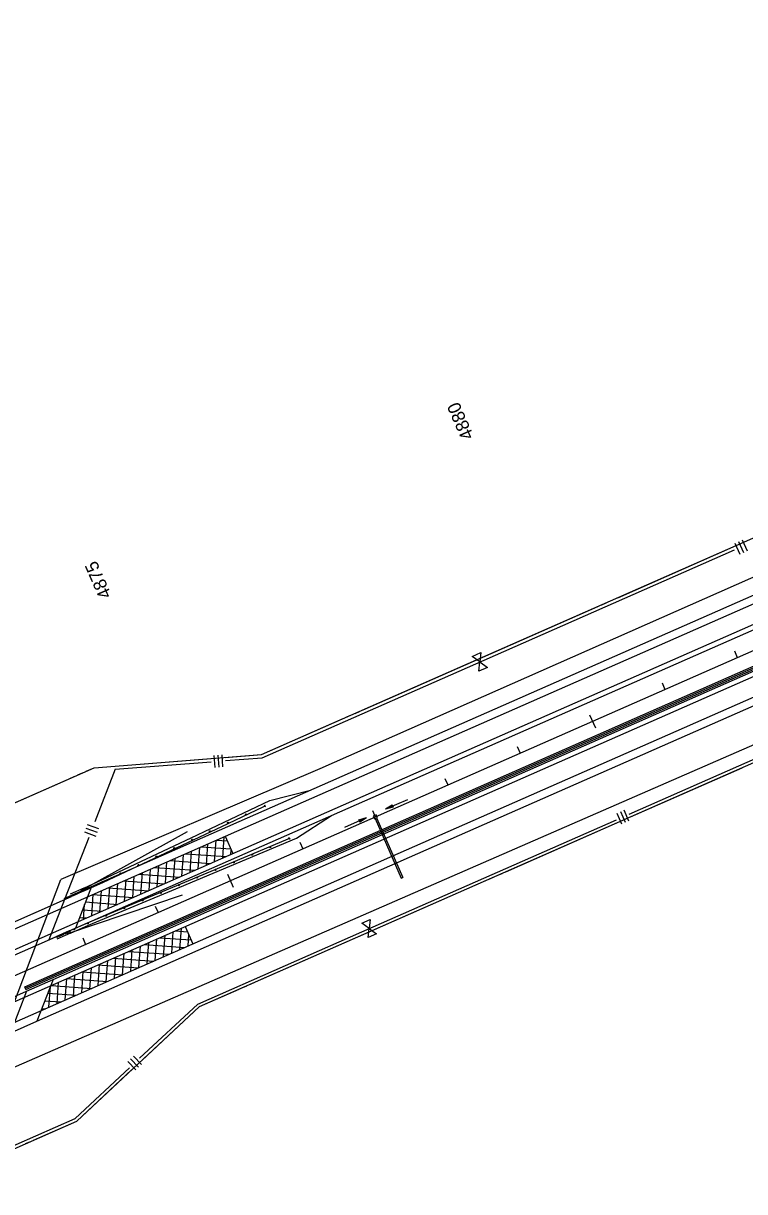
# Model space of a CAD drawing. Extents: x 192699 to 285914, y 194342 to 233219.
# Drawn here: x 233265 to 234177, y 217517 to 218994 of the extents above; entities that cross this region are included whole.
import ezdxf

# ---------------------------------------------------------------- set-up
doc = ezdxf.new("R2010")
doc.units = 0
for name, color, linetype in [('CENT LINE', 7, 'Continuous'), ('CONCRETE', 7, 'Continuous'), ('DRAINAGE', 7, 'Continuous'), ('DRAINAGE ARROWS', 7, 'Continuous'), ('Flood Plain', 7, 'Continuous'), ('GUARDRAIL', 7, 'Continuous'), ('PAVEMENT TRANSITION', 7, 'Continuous'), ('R-W - CofA', 7, 'Continuous'), ('R_Draft', 7, 'Continuous'), ('R_Proposed Guardrail', 7, 'Continuous'), ('R_Water Annot', 7, 'Continuous'), ('ROAD', 7, 'Continuous'), ('SHOULDER', 7, 'Continuous'), ('STATIONING1', 7, 'Continuous'), ('WRSF', 7, 'Continuous')]:
    doc.layers.add(name, color=color, linetype=linetype)

msp = doc.modelspace()

# ---------------------------------------------------------------- linework, layer by layer
at = {"layer": 'CENT LINE'}
msp.add_line((229622.3, 216190.7), (246993.1, 223840), dxfattribs=at)
at = {"layer": 'CONCRETE'}
for p, q in [((233266.9, 217775.9), (237122.9, 219474)), ((233268.5, 217772.3), (237124.3, 219470.2)), ((233268.5, 217772.3), (233266.9, 217775.9))]:
    msp.add_line(p, q, dxfattribs=at)
at = {"layer": 'DRAINAGE'}
for p, q in [((233709.8, 217988.5), (233742.9, 217913.4)), ((233711.7, 217989.3), (233744.7, 217914.2))]:
    msp.add_line(p, q, dxfattribs=at)
msp.add_lwpolyline([(233708.9, 217988.1), (233712.6, 217989.7), (233711, 217993.3), (233707.3, 217991.7)], close=True, dxfattribs=at)
msp.add_lwpolyline([(233742.9, 217913.4), (233744.7, 217914.2)], dxfattribs=at)
at = {"layer": 'DRAINAGE ARROWS'}
for p, q in [((233731.5, 218005.7), (233723, 218000.3)), ((233732.8, 218003), (233723, 218000.3)), ((233731.6, 218005.5), (233724.5, 218001)), ((233732.7, 218003.2), (233724.5, 218001)), ((233731.8, 218005.3), (233726.1, 218001.7)), ((233732.6, 218003.4), (233726.1, 218001.7)), ((233731.9, 218005), (233727.6, 218002.4)), ((233732.5, 218003.7), (233727.6, 218002.4)), ((233732, 218004.8), (233729.2, 218003)), ((233732.3, 218003.9), (233729.2, 218003)), ((233732.1, 218004.6), (233730.7, 218003.7)), ((233732.2, 218004.1), (233730.7, 218003.7)), ((233732.8, 218003), (233731.5, 218005.7)), ((233689.1, 217987.1), (233698.9, 217989.7)), ((233690.3, 217984.4), (233689.1, 217987.1)), ((233689.2, 217986.9), (233697.4, 217989.1)), ((233689.3, 217986.6), (233695.8, 217988.4)), ((233689.4, 217986.4), (233694.3, 217987.7)), ((233689.5, 217986.2), (233692.7, 217987)), ((233689.6, 217986), (233691.2, 217986.4)), ((233689.8, 217985.5), (233691.2, 217986.4)), ((233689.9, 217985.3), (233692.7, 217987)), ((233690, 217985.1), (233694.3, 217987.7)), ((233690.1, 217984.8), (233695.8, 217988.4)), ((233690.2, 217984.6), (233697.4, 217989.1)), ((233690.3, 217984.4), (233698.9, 217989.7))]:
    msp.add_line(p, q, dxfattribs=at)
at = {"layer": 'Flood Plain'}
for points in [[(234994.4, 219116.6), (235096.8, 219024.4), (235305, 218990.2), (235458.5, 218990.2), (235598.5, 219010.7), (235721.3, 219021), (235772.5, 219000.5), (235427.8, 218840), (234782.9, 218556.7), (233639.7, 218051.4), (233312.5, 217911.7)], [(236045.8, 218591.8), (235914.4, 218852.7), (235043.1, 218454.5), (233216.3, 217657.8), (233312.5, 217911.7)]]:
    msp.add_lwpolyline(points, dxfattribs=at)
at = {"layer": 'GUARDRAIL'}
for p, q in [((233338.1, 217897.6), (233472.7, 217972)), ((233320.2, 217842.9), (233466.4, 217892.1))]:
    msp.add_line(p, q, dxfattribs=at)
at = {"layer": 'PAVEMENT TRANSITION'}
for p, q in [((233517.3, 217938.6), (233519.2, 217965.7)), ((233520.2, 217966.2), (233529.9, 217944.2)), ((233475.9, 217920.4), (233477.8, 217947.5)), ((233486.2, 217925), (233488.2, 217952)), ((233489.8, 217952.8), (233527.3, 217950.1)), ((233496.6, 217929.5), (233498.5, 217956.6)), ((233506.9, 217934.1), (233508.9, 217961.2)), ((233509.4, 217961.4), (233522.8, 217960.4)), ((233527.6, 217943.2), (233528, 217948.5)), ((233444.8, 217906.7), (233446.7, 217933.8)), ((233450.7, 217935.5), (233501.9, 217931.8)), ((233455.1, 217911.3), (233457.1, 217938.4)), ((233465.5, 217915.8), (233467.4, 217942.9)), ((233470.2, 217944.1), (233521.4, 217940.5)), ((233411.5, 217918.3), (233462.7, 217914.6)), ((233413.7, 217893), (233415.7, 217920.1)), ((233424.1, 217897.6), (233426, 217924.7)), ((233431.1, 217926.9), (233482.3, 217923.2)), ((233434.4, 217902.2), (233436.4, 217929.2)), ((233382.7, 217879.4), (233384.6, 217906.4)), ((233392, 217909.7), (233443.1, 217906)), ((233393, 217883.9), (233395, 217911)), ((233403.4, 217888.5), (233405.3, 217915.6)), ((233351.6, 217865.7), (233353.6, 217892.8)), ((233352.8, 217892.4), (233404, 217888.8)), ((233362, 217870.2), (233363.9, 217897.3)), ((233372.3, 217874.8), (233374.3, 217901.9)), ((233372.4, 217901.1), (233423.6, 217897.4)), ((233341.2, 217861.1), (233342.6, 217880)), ((233343.8, 217883.1), (233384.4, 217880.1)), ((233336.2, 217863.6), (233345.3, 217862.9)), ((233340, 217873.3), (233364.9, 217871.5)), ((233452.7, 217818.4), (233454.7, 217845.5)), ((233457.1, 217846.6), (233472.9, 217845.4)), ((233463.1, 217823), (233465.1, 217850.1)), ((233469.9, 217852.2), (233479.6, 217830.2)), ((233417.9, 217829.3), (233469.1, 217825.6)), ((233421.7, 217804.8), (233423.6, 217831.8)), ((233432, 217809.3), (233434, 217836.4)), ((233437.5, 217837.9), (233477.4, 217835.1)), ((233442.4, 217813.9), (233444.3, 217841)), ((233473.5, 217827.6), (233474.5, 217841.8)), ((233390.6, 217791.1), (233392.6, 217818.2)), ((233398.4, 217820.7), (233449.5, 217817)), ((233401, 217795.6), (233402.9, 217822.7)), ((233411.3, 217800.2), (233413.3, 217827.3)), ((233349.2, 217772.8), (233351.2, 217799.9)), ((233359.2, 217803.5), (233410.4, 217799.8)), ((233359.6, 217777.4), (233361.5, 217804.5)), ((233369.9, 217782), (233371.9, 217809)), ((233378.8, 217812.1), (233430, 217808.4)), ((233380.3, 217786.5), (233382.2, 217813.6)), ((233318.1, 217759.2), (233320.1, 217786.2)), ((233320.1, 217786.2), (233371.3, 217782.6)), ((233328.5, 217763.7), (233330.4, 217790.8)), ((233338.9, 217768.3), (233340.8, 217795.4)), ((233339.7, 217794.9), (233390.8, 217791.2)), ((233297.4, 217750), (233299.3, 217776.4)), ((233300.5, 217777.6), (233351.7, 217773.9)), ((233307.8, 217754.6), (233309.7, 217781.7)), ((233292.2, 217758.2), (233312.6, 217756.7)), ((233296, 217767.9), (233332.1, 217765.3)), ((233288.5, 217748.4), (233293, 217748.1))]:
    msp.add_line(p, q, dxfattribs=at)
at = {"layer": 'R-W - CofA'}
for p, q in [((234164.5, 218336.8), (234170.6, 218322.9)), ((234169.1, 218338.8), (234175.2, 218325)), ((234173.7, 218340.8), (234179.8, 218327)), ((233832.4, 218193.5), (233843.3, 218198.3)), ((233842, 218186.5), (233832.4, 218193.5)), ((233840.7, 218174.7), (233842, 218186.5)), ((233843.3, 218198.3), (233842, 218186.5)), ((233842, 218186.5), (233851.6, 218179.5)), ((233851.6, 218179.5), (233840.7, 218174.7)), ((233505.9, 218068.2), (233507, 218053.1)), ((233510.9, 218068.6), (233512.1, 218053.5)), ((233515.9, 218069), (233517.1, 218053.9)), ((234015.3, 217995.4), (234021.3, 217982)), ((234019.8, 217997.4), (234025.7, 217984)), ((234024.3, 217999.4), (234030.2, 217985.9)), ((233346, 217981.2), (233360.2, 217975.9)), ((233342.5, 217971.7), (233356.6, 217966.4)), ((233344.2, 217976.4), (233358.4, 217971.2)), ((233692.9, 217856.3), (233703.4, 217861)), ((233703.4, 217861), (233702.2, 217849.5)), ((233702.2, 217849.5), (233692.9, 217856.3)), ((233700.9, 217838), (233702.2, 217849.5)), ((233702.2, 217849.5), (233711.5, 217842.7)), ((233711.5, 217842.7), (233700.9, 217838)), ((233397.2, 217681.6), (233407.2, 217670.9)), ((233400.8, 217684.9), (233410.8, 217674.2)), ((233404.3, 217688.2), (233414.4, 217677.5))]:
    msp.add_line(p, q, dxfattribs=at)
for points in [[(229545.7, 216364.6), (229698, 216431.6), (230271.3, 216618.5), (231552.6, 217182.7), (231819.1, 217321.9), (232002.1, 217402.5), (232284.7, 217505.1), (232925.4, 217787.3), (233080.2, 217931.9), (233354.8, 218052.8), (233566, 218069.4), (234847.3, 218633.6), (234918.7, 218719.6), (235193.2, 218840.5), (235392.4, 218884.5), (236267.2, 219269.8)], [(229698.9, 216016.8), (229851.2, 216083.8), (230376.1, 216380.6), (231291.3, 216783.6), (231573.9, 216886.2), (232123, 217128), (232389.5, 217267.2), (232847.1, 217468.7), (233058.4, 217485.2), (233332.9, 217606.1), (233487.8, 217750.8), (234952.1, 218395.6), (235063.7, 218390.2), (235338.3, 218511.1), (235505.2, 218628.3), (236242.4, 218952.9)], [(234016.7, 218267.8), (234162.3, 218331.9)], [(233847.4, 218188.9), (234163.9, 218328.2)], [(233996.1, 218258.7), (234001.7, 218261.2)], [(234006.4, 218263.3), (234012, 218265.8)], [(233845.8, 218192.6), (233991.4, 218256.7)], [(233520.5, 218061.8), (233567, 218065.4), (233847.4, 218188.9)], [(233694.8, 218126.1), (233845.8, 218192.6)], [(234030.8, 217994.2), (234343.4, 218131.9)], [(233520.2, 218065.8), (233566, 218069.4), (233669.5, 218114.9)], [(233674.2, 218117), (233679.8, 218119.5)], [(233684.5, 218121.5), (233690.1, 218124)], [(233344.5, 218048.3), (233354.8, 218052.8), (233502.1, 218064.4)], [(233381.3, 218050.9), (233355.4, 217984.3)], [(233381.3, 218050.9), (233502.4, 218060.3)], [(234032.4, 217990.6), (234173.8, 218052.9)], [(233173.6, 217973), (233319.2, 218037.2)], [(233323.9, 218039.2), (233329.5, 218041.7)], [(233334.2, 218043.8), (233339.8, 218046.2)], [(233707.4, 217851.8), (234014.7, 217987.1)], [(233874.9, 217921.3), (234016.3, 217983.6)], [(233347.9, 217964.7), (233317.3, 217886.1)], [(233864.9, 217916.9), (233870.4, 217919.3)], [(233709, 217848.2), (233850.4, 217910.5)], [(233854.9, 217912.5), (233860.4, 217914.9)], [(233412.2, 217685.6), (233485.6, 217754.1), (233707.4, 217851.8)], [(233562.4, 217783.7), (233709, 217848.2)], [(233414.9, 217682.7), (233487.8, 217750.8), (233537.8, 217772.9)], [(233542.4, 217774.9), (233547.8, 217777.3)], [(233552.4, 217779.3), (233557.8, 217781.7)], [(233181.2, 217543.6), (233330.8, 217609.5), (233399.3, 217673.5)], [(233278.1, 217582), (233332.9, 217606.1), (233402, 217670.7)], [(233268.1, 217577.6), (233273.5, 217580)]]:
    msp.add_lwpolyline(points, dxfattribs=at)
at = {"layer": 'R_Draft'}
for p, q in [((233576.9, 218011.2), (233628.1, 218024.6)), ((233477.4, 217964.3), (233576.9, 218011.2)), ((233524.1, 217982.4), (233569.3, 218003.8)), ((233570.5, 218005.4), (233569.3, 218003.8)), ((233571.3, 218003.6), (233569.3, 218003.8)), ((233571.3, 218003.6), (233570.5, 218005.4)), ((233365.8, 217907.7), (233524.1, 217982.4)), ((233364.3, 217910.9), (233477.4, 217964.3)), ((233341.6, 217900.7), (233364.4, 217910.9)), ((233343, 217897.5), (233365.8, 217907.7)), ((233341.6, 217900.7), (233324.5, 217893.1)), ((233343, 217897.5), (233325.9, 217889.9))]:
    msp.add_line(p, q, dxfattribs=at)
for centre in [(233546.4, 217993.8), (233523.8, 217983.1), (233478.6, 217961.8), (233501.2, 217972.4), (233456, 217951.1), (233433.4, 217940.4), (233388.1, 217919.1), (233410.8, 217929.8), (233365.5, 217908.4), (233327, 217891.2), (233328.4, 217891.8), (233329.9, 217892.5), (233331.3, 217893.1), (233332.7, 217893.7), (233334.1, 217894.4), (233337, 217895.7), (233339.9, 217896.9), (233342.7, 217898.2), (233348.4, 217900.8)]:
    msp.add_circle(centre, 0.75, dxfattribs=at)
at = {"layer": 'R_Proposed Guardrail'}
for p, q in [((233610.5, 217963.6), (233654.7, 217992.6)), ((233462.9, 217901.8), (233610.5, 217963.6)), ((233553.8, 217943.7), (233599.9, 217963)), ((233601.1, 217964.5), (233599.9, 217963)), ((233601.9, 217962.7), (233599.9, 217963)), ((233601.1, 217964.5), (233601.9, 217962.7)), ((233346.2, 217856.8), (233553.8, 217943.7)), ((233347.5, 217853.6), (233462.9, 217901.8)), ((233323.3, 217846.7), (233306.2, 217839.1)), ((233323.3, 217846.7), (233346.2, 217856.8)), ((233324.7, 217843.5), (233347.6, 217853.6)), ((233324.7, 217843.5), (233307.6, 217835.9))]:
    msp.add_line(p, q, dxfattribs=at)
for centre in [(233577.2, 217952.6), (233531, 217933.3), (233554.1, 217943), (233508, 217923.7), (233461.8, 217904.4), (233484.9, 217914), (233438.8, 217894.7), (233392.6, 217875.4), (233415.7, 217885.1), (233369.6, 217865.8), (233317.9, 217843.5), (233320.8, 217844.7), (233323.6, 217846), (233329.3, 217848.5), (233346.5, 217856.1), (233307.9, 217839.1), (233309.3, 217839.7), (233310.8, 217840.3), (233312.2, 217841), (233313.6, 217841.6), (233315.1, 217842.2)]:
    msp.add_circle(centre, 0.75, dxfattribs=at)
at = {"layer": 'R_Water Annot'}
for p, q in [((233750.5, 218012.4), (233723, 218000.3)), ((233731.5, 218005.7), (233723, 218000.3)), ((233732.8, 218003), (233723, 218000.3)), ((233731.6, 218005.5), (233724.5, 218001)), ((233732.7, 218003.2), (233724.5, 218001)), ((233731.8, 218005.3), (233726.1, 218001.7)), ((233732.6, 218003.4), (233726.1, 218001.7)), ((233731.9, 218005), (233727.6, 218002.4)), ((233732.5, 218003.7), (233727.6, 218002.4)), ((233732, 218004.8), (233729.2, 218003)), ((233732.3, 218003.9), (233729.2, 218003)), ((233732.1, 218004.6), (233730.7, 218003.7)), ((233732.2, 218004.1), (233730.7, 218003.7)), ((233732.8, 218003), (233731.5, 218005.7)), ((233671.4, 217977.7), (233698.9, 217989.7)), ((233689.1, 217987.1), (233698.9, 217989.7)), ((233690.3, 217984.4), (233689.1, 217987.1)), ((233689.2, 217986.9), (233697.4, 217989.1)), ((233689.3, 217986.6), (233695.8, 217988.4)), ((233689.4, 217986.4), (233694.3, 217987.7)), ((233689.5, 217986.2), (233692.7, 217987)), ((233689.6, 217986), (233691.2, 217986.4)), ((233689.8, 217985.5), (233691.2, 217986.4)), ((233689.9, 217985.3), (233692.7, 217987)), ((233690, 217985.1), (233694.3, 217987.7)), ((233690.1, 217984.8), (233695.8, 217988.4)), ((233690.2, 217984.6), (233697.4, 217989.1)), ((233690.3, 217984.4), (233698.9, 217989.7))]:
    msp.add_line(p, q, dxfattribs=at)
at = {"layer": 'ROAD'}
for p, q in [((229610.2, 216218.1), (246981, 223867.5)), ((229634.4, 216163.2), (247005.2, 223812.6)), ((229644.1, 216141.2), (235816.6, 218859.4)), ((229600.5, 216240.1), (235301.2, 218750.4)), ((233180, 217825.6), (233325.9, 217889.9)), ((233316.7, 217887.5), (233351.5, 217902.8)), ((233297.6, 217835.3), (233331, 217850)), ((233160.3, 217774.9), (233306.2, 217839.1)), ((233269.3, 217770.4), (233302.7, 217785.2)), ((233123.4, 217706.2), (233269.3, 217770.4)), ((233250.2, 217718.3), (233282.2, 217732.4))]:
    msp.add_line(p, q, dxfattribs=at)
for points in [[(233351.5, 217902.8), (233331, 217850)], [(233317.3, 217886.1), (233297.6, 217835.3)], [(233302.7, 217785.2), (233282.2, 217732.4)], [(233269.3, 217770.4), (233249.6, 217719.7)]]:
    msp.add_lwpolyline(points, dxfattribs=at)
at = {"layer": 'SHOULDER'}
for p, q in [((233331, 217850), (237549.5, 219707.7)), ((233302.7, 217785.2), (237546.9, 219654.1)), ((233282.2, 217732.4), (235933.3, 218899.8)), ((233351.5, 217902.8), (235388.7, 218799.9))]:
    msp.add_line(p, q, dxfattribs=at)
at = {"layer": 'STATIONING1'}
for points in [[(234163.9, 218200.4), (234167.5, 218192.2)], [(234072.4, 218160.1), (234076, 218151.9)], [(233980.9, 218119.8), (233988.1, 218103.4)], [(233889.3, 218079.5), (233893, 218071.3)], [(233797.8, 218039.2), (233801.5, 218031)], [(233706.3, 217998.9), (233709.9, 217990.7)], [(233614.8, 217958.6), (233618.4, 217950.4)], [(233523.3, 217918.3), (233530.5, 217901.9)], [(233431.7, 217878), (233435.4, 217869.8)], [(233340.2, 217837.7), (233343.9, 217829.5)]]:
    msp.add_lwpolyline(points, dxfattribs=at)
at = {"layer": 'WRSF'}
msp.add_line((233267.7, 217774.1), (237123.6, 219472.1), dxfattribs=at)

# ---------------------------------------------------------------- texts
at = {"layer": 'STATIONING1'}
for s, p in [('4880', (233835, 218471.6)), ('4875', (233377.1, 218270.7))]:
    msp.add_text(s, height=16.5, rotation=113.7667, dxfattribs=at).set_placement(p)

doc.saveas('drawing.dxf')
